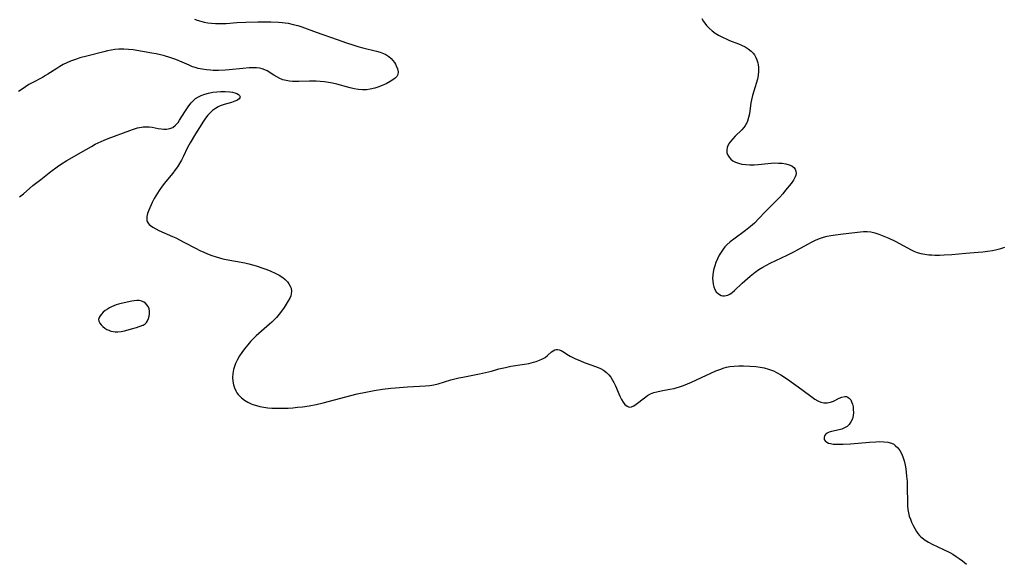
# Model space of a CAD drawing. Header units: metres. Extents: x 1073367 to 1082519, y 1569854 to 1574957.
# Tile 470 of 656: x 1078378 to 1078783, y 1572114 to 1572337. Entities that reach past the tile are written whole.
import ezdxf

# ---------------------------------------------------------------- set-up
doc = ezdxf.new("R2010")
doc.units = ezdxf.units.M
doc.layers.add('CGG_CurvaNivelLidar_v1', color=253, linetype='Continuous', lineweight=30)

msp = doc.modelspace()

# ---------------------------------------------------------------- linework, layer by layer
at = {"layer": 'CGG_CurvaNivelLidar_v1'}
for p, q in [((1078449.7982, 1572337.1392, 72), (1078450.8999, 1572336.7005, 72)), ((1078450.8999, 1572336.7005, 72), (1078452.3199, 1572336.2528, 72)), ((1078452.3199, 1572336.2528, 72), (1078453.7718, 1572335.9056, 72)), ((1078453.7718, 1572335.9056, 72), (1078455.2472, 1572335.6424, 72)), ((1078455.2472, 1572335.6424, 72), (1078456.7394, 1572335.4514, 72)), ((1078456.7394, 1572335.4514, 72), (1078458.431, 1572335.3183, 72)), ((1078458.431, 1572335.3183, 72), (1078459.5741, 1572335.2845, 72)), ((1078459.5741, 1572335.2845, 72), (1078461.1528, 1572335.3065, 72)), ((1078461.1528, 1572335.3065, 72), (1078462.7379, 1572335.384, 72)), ((1078462.7379, 1572335.384, 72), (1078467.1944, 1572335.6847, 72)), ((1078467.1944, 1572335.6847, 72), (1078470.9174, 1572335.8715, 72)), ((1078470.9174, 1572335.8715, 72), (1078475.8205, 1572336.0377, 72)), ((1078475.8205, 1572336.0377, 72), (1078478.484, 1572336.0654, 72)), ((1078478.484, 1572336.0654, 72), (1078481.1519, 1572336.0375, 72)), ((1078481.1519, 1572336.0375, 72), (1078484.2926, 1572335.8928, 72)), ((1078484.2926, 1572335.8928, 72), (1078485.8509, 1572335.7604, 72)), ((1078485.8509, 1572335.7604, 72), (1078487.1106, 1572335.6146, 72)), ((1078487.1106, 1572335.6146, 72), (1078488.3612, 1572335.425, 72)), ((1078488.3612, 1572335.425, 72), (1078490.4333, 1572334.9915, 72)), ((1078490.4333, 1572334.9915, 72), (1078492.2365, 1572334.5006, 72)), ((1078658.6306, 1572337.4234, 72.5), (1078659.4056, 1572336.1361, 72.5)), ((1078659.4056, 1572336.1361, 72.5), (1078660.2891, 1572334.9071, 72.5)), ((1078660.2891, 1572334.9071, 72.5), (1078660.6451, 1572334.4785, 72.5)), ((1078492.2365, 1572334.5006, 72), (1078494.0174, 1572333.9305, 72)), ((1078494.0174, 1572333.9305, 72), (1078499.9027, 1572331.7601, 72)), ((1078499.9027, 1572331.7601, 72), (1078508.5208, 1572328.7982, 72)), ((1078660.6451, 1572334.4785, 72.5), (1078661.7215, 1572333.3628, 72.5)), ((1078661.7215, 1572333.3628, 72.5), (1078662.9074, 1572332.3463, 72.5)), ((1078662.9074, 1572332.3463, 72.5), (1078664.1826, 1572331.4179, 72.5)), ((1078664.1826, 1572331.4179, 72.5), (1078665.5315, 1572330.5715, 72.5)), ((1078508.5208, 1572328.7982, 72), (1078512.3723, 1572327.3852, 72)), ((1078512.3723, 1572327.3852, 72), (1078515.4197, 1572326.362, 72)), ((1078665.5315, 1572330.5715, 72.5), (1078667.2034, 1572329.6714, 72.5)), ((1078667.2034, 1572329.6714, 72.5), (1078668.9365, 1572328.8669, 72.5)), ((1078668.9365, 1572328.8669, 72.5), (1078670.1392, 1572328.3664, 72.5)), ((1078670.1392, 1572328.3664, 72.5), (1078673.8314, 1572326.9192, 72.5)), ((1078673.8314, 1572326.9192, 72.5), (1078675.0749, 1572326.3924, 72.5)), ((1078412.3449, 1572323.6783, 72), (1078405.4357, 1572321.959, 72)), ((1078413.8765, 1572324.0222, 72), (1078412.3449, 1572323.6783, 72)), ((1078415.4095, 1572324.3253, 72), (1078413.8765, 1572324.0222, 72)), ((1078416.9454, 1572324.5691, 72), (1078415.4095, 1572324.3253, 72)), ((1078418.551, 1572324.7361, 72), (1078416.9454, 1572324.5691, 72)), ((1078419.5612, 1572324.7845, 72), (1078418.551, 1572324.7361, 72)), ((1078420.5729, 1572324.7884, 72), (1078419.5612, 1572324.7845, 72)), ((1078422.4955, 1572324.684, 72), (1078420.5729, 1572324.7884, 72)), ((1078424.4198, 1572324.4708, 72), (1078422.4955, 1572324.684, 72)), ((1078428.2755, 1572323.8707, 72), (1078424.4198, 1572324.4708, 72)), ((1078432.1811, 1572323.1885, 72), (1078428.2755, 1572323.8707, 72)), ((1078433.9431, 1572322.8452, 72), (1078432.1811, 1572323.1885, 72)), ((1078435.6924, 1572322.4604, 72), (1078433.9431, 1572322.8452, 72)), ((1078515.4197, 1572326.362, 72), (1078516.9545, 1572325.8919, 72)), ((1078516.9545, 1572325.8919, 72), (1078519.025, 1572325.3081, 72)), ((1078519.025, 1572325.3081, 72), (1078524.6805, 1572323.946, 72)), ((1078524.6805, 1572323.946, 72), (1078526.1914, 1572323.5095, 72)), ((1078526.1914, 1572323.5095, 72), (1078527.6209, 1572322.9841, 72)), ((1078527.6209, 1572322.9841, 72), (1078528.5817, 1572322.5287, 72)), ((1078675.0749, 1572326.3924, 72.5), (1078676.4758, 1572325.718, 72.5)), ((1078676.4758, 1572325.718, 72.5), (1078677.7769, 1572324.9533, 72.5)), ((1078677.7769, 1572324.9533, 72.5), (1078679.0766, 1572323.9431, 72.5)), ((1078679.0766, 1572323.9431, 72.5), (1078679.8006, 1572323.196, 72.5)), ((1078679.8006, 1572323.196, 72.5), (1078680.4196, 1572322.3756, 72.5)), ((1078397.1838, 1572319.159, 72), (1078395.6988, 1572318.4324, 72)), ((1078398.7074, 1572319.8186, 72), (1078397.1838, 1572319.159, 72)), ((1078399.9124, 1572320.285, 72), (1078398.7074, 1572319.8186, 72)), ((1078401.1352, 1572320.7134, 72), (1078399.9124, 1572320.285, 72)), ((1078402.5551, 1572321.1605, 72), (1078401.1352, 1572320.7134, 72)), ((1078405.4357, 1572321.959, 72), (1078402.5551, 1572321.1605, 72)), ((1078437.4227, 1572322.0151, 72), (1078435.6924, 1572322.4604, 72)), ((1078439.5303, 1572321.3619, 72), (1078437.4227, 1572322.0151, 72)), ((1078442.0495, 1572320.4612, 72), (1078439.5303, 1572321.3619, 72)), ((1078444.6377, 1572319.4173, 72), (1078442.0495, 1572320.4612, 72)), ((1078447.5222, 1572318.1405, 72), (1078444.6377, 1572319.4173, 72)), ((1078528.5817, 1572322.5287, 72), (1078529.828, 1572321.7393, 72)), ((1078529.828, 1572321.7393, 72), (1078530.6775, 1572321.0002, 72)), ((1078530.6775, 1572321.0002, 72), (1078531.4172, 1572320.1777, 72)), ((1078531.4172, 1572320.1777, 72), (1078532.0532, 1572319.2986, 72)), ((1078532.0532, 1572319.2986, 72), (1078532.4661, 1572318.6133, 72)), ((1078532.4661, 1572318.6133, 72), (1078532.8242, 1572317.9217, 72)), ((1078680.4196, 1572322.3756, 72.5), (1078680.9747, 1572321.3832, 72.5)), ((1078680.9747, 1572321.3832, 72.5), (1078681.4007, 1572320.3213, 72.5)), ((1078681.4007, 1572320.3213, 72.5), (1078681.7096, 1572319.2071, 72.5)), ((1078681.7096, 1572319.2071, 72.5), (1078681.8741, 1572318.3184, 72.5)), ((1078389.4014, 1572314.4869, 72), (1078388.3919, 1572313.8828, 72)), ((1078393.0307, 1572316.8704, 72), (1078389.4014, 1572314.4869, 72)), ((1078394.2595, 1572317.6343, 72), (1078393.0307, 1572316.8704, 72)), ((1078395.6988, 1572318.4324, 72), (1078394.2595, 1572317.6343, 72)), ((1078448.9767, 1572317.5574, 72), (1078447.5222, 1572318.1405, 72)), ((1078450.0743, 1572317.1853, 72), (1078448.9767, 1572317.5574, 72)), ((1078451.1912, 1572316.8704, 72), (1078450.0743, 1572317.1853, 72)), ((1078452.8966, 1572316.5058, 72), (1078451.1912, 1572316.8704, 72)), ((1078454.6312, 1572316.2495, 72), (1078452.8966, 1572316.5058, 72)), ((1078456.386, 1572316.0809, 72), (1078454.6312, 1572316.2495, 72)), ((1078457.486, 1572316.0146, 72), (1078456.386, 1572316.0809, 72)), ((1078459.6059, 1572315.9821, 72), (1078457.486, 1572316.0146, 72)), ((1078462.3174, 1572316.1052, 72), (1078459.6059, 1572315.9821, 72)), ((1078464.0085, 1572316.244, 72), (1078462.3174, 1572316.1052, 72)), ((1078469.7115, 1572316.845, 72), (1078464.0085, 1572316.244, 72)), ((1078472.2739, 1572317.0591, 72), (1078469.7115, 1572316.845, 72)), ((1078474.0628, 1572317.1141, 72), (1078472.2739, 1572317.0591, 72)), ((1078475.3052, 1572317.0907, 72), (1078474.0628, 1572317.1141, 72)), ((1078476.4978, 1572316.978, 72), (1078475.3052, 1572317.0907, 72)), ((1078477.6353, 1572316.7301, 72), (1078476.4978, 1572316.978, 72)), ((1078478.6924, 1572316.3245, 72), (1078477.6353, 1572316.7301, 72)), ((1078479.7111, 1572315.7901, 72), (1078478.6924, 1572316.3245, 72)), ((1078482.4733, 1572314.0202, 72), (1078479.7111, 1572315.7901, 72)), ((1078532.8242, 1572317.9217, 72), (1078533.3264, 1572316.6828, 72)), ((1078533.3264, 1572316.6828, 72), (1078533.5734, 1572315.494, 72)), ((1078533.5734, 1572315.494, 72), (1078533.4631, 1572314.3896, 72)), ((1078681.8741, 1572318.3184, 72.5), (1078681.9818, 1572317.4137, 72.5)), ((1078682.0426, 1572315.6864, 72.5), (1078681.89, 1572313.9531, 72.5)), ((1078681.9818, 1572317.4137, 72.5), (1078682.0426, 1572315.6864, 72.5)), ((1078382.9367, 1572310.962, 72), (1078381.5692, 1572310.1979, 72)), ((1078387.0825, 1572313.149, 72), (1078382.9367, 1572310.962, 72)), ((1078388.3919, 1572313.8828, 72), (1078387.0825, 1572313.149, 72)), ((1078483.6289, 1572313.3288, 72), (1078482.4733, 1572314.0202, 72)), ((1078484.8363, 1572312.7097, 72), (1078483.6289, 1572313.3288, 72)), ((1078486.102, 1572312.2004, 72), (1078484.8363, 1572312.7097, 72)), ((1078487.44, 1572311.8297, 72), (1078486.102, 1572312.2004, 72)), ((1078488.8304, 1572311.5941, 72), (1078487.44, 1572311.8297, 72)), ((1078490.0415, 1572311.4872, 72), (1078488.8304, 1572311.5941, 72)), ((1078491.2762, 1572311.4447, 72), (1078490.0415, 1572311.4872, 72)), ((1078492.7239, 1572311.4493, 72), (1078491.2762, 1572311.4447, 72)), ((1078497.1706, 1572311.5715, 72), (1078492.7239, 1572311.4493, 72)), ((1078498.5549, 1572311.575, 72), (1078497.1706, 1572311.5715, 72)), ((1078499.8374, 1572311.5389, 72), (1078498.5549, 1572311.575, 72)), ((1078501.544, 1572311.4361, 72), (1078499.8374, 1572311.5389, 72)), ((1078503.2508, 1572311.2718, 72), (1078501.544, 1572311.4361, 72)), ((1078504.9526, 1572311.0429, 72), (1078503.2508, 1572311.2718, 72)), ((1078506.6436, 1572310.743, 72), (1078504.9526, 1572311.0429, 72)), ((1078508.4191, 1572310.3404, 72), (1078506.6436, 1572310.743, 72)), ((1078528.7542, 1572310.5717, 72), (1078527.2604, 1572309.9051, 72)), ((1078530.4018, 1572311.4283, 72), (1078528.7542, 1572310.5717, 72)), ((1078531.4512, 1572312.0889, 72), (1078530.4018, 1572311.4283, 72)), ((1078532.345, 1572312.7954, 72), (1078531.4512, 1572312.0889, 72)), ((1078533.0354, 1572313.5579, 72), (1078532.345, 1572312.7954, 72)), ((1078533.4631, 1572314.3896, 72), (1078533.0354, 1572313.5579, 72)), ((1078681.5681, 1572312.4696, 72.5), (1078680.063, 1572307.4485, 72.5)), ((1078681.89, 1572313.9531, 72.5), (1078681.5681, 1572312.4696, 72.5)), ((1078378.7102, 1572308.3715, 72), (1078377.2378, 1572307.2868, 72)), ((1078380.1211, 1572309.3153, 72), (1078378.7102, 1572308.3715, 72)), ((1078381.5692, 1572310.1979, 72), (1078380.1211, 1572309.3153, 72)), ((1078454.0241, 1572306.2675, 72), (1078455.5748, 1572306.6891, 72)), ((1078455.5748, 1572306.6891, 72), (1078457.2548, 1572307.0088, 72)), ((1078457.2548, 1572307.0088, 72), (1078458.9539, 1572307.2103, 72)), ((1078458.9539, 1572307.2103, 72), (1078460.6538, 1572307.3016, 72)), ((1078460.6538, 1572307.3016, 72), (1078462.3104, 1572307.3028, 72)), ((1078462.3104, 1572307.3028, 72), (1078464.2781, 1572307.1888, 72)), ((1078464.2781, 1572307.1888, 72), (1078465.3459, 1572307.0399, 72)), ((1078465.3459, 1572307.0399, 72), (1078466.3114, 1572306.8218, 72)), ((1078466.3114, 1572306.8218, 72), (1078467.1445, 1572306.5295, 72)), ((1078467.1445, 1572306.5295, 72), (1078467.8349, 1572306.142, 72)), ((1078513.8487, 1572308.8111, 72), (1078508.4191, 1572310.3404, 72)), ((1078515.5492, 1572308.4056, 72), (1078513.8487, 1572308.8111, 72)), ((1078517.2498, 1572308.116, 72), (1078515.5492, 1572308.4056, 72)), ((1078518.9489, 1572307.9933, 72), (1078517.2498, 1572308.116, 72)), ((1078520.5311, 1572308.0671, 72), (1078518.9489, 1572307.9933, 72)), ((1078522.1031, 1572308.2993, 72), (1078520.5311, 1572308.0671, 72)), ((1078524.0755, 1572308.7749, 72), (1078522.1031, 1572308.2993, 72)), ((1078525.6941, 1572309.2983, 72), (1078524.0755, 1572308.7749, 72)), ((1078527.2604, 1572309.9051, 72), (1078525.6941, 1572309.2983, 72)), ((1078680.063, 1572307.4485, 72.5), (1078679.5705, 1572305.6429, 72.5)), ((1078447.3961, 1572301.4108, 72), (1078448.4087, 1572302.6817, 72)), ((1078448.4087, 1572302.6817, 72), (1078448.8426, 1572303.1613, 72)), ((1078448.8426, 1572303.1613, 72), (1078449.5028, 1572303.8124, 72)), ((1078449.5028, 1572303.8124, 72), (1078450.2102, 1572304.4014, 72)), ((1078450.2102, 1572304.4014, 72), (1078451.328, 1572305.1264, 72)), ((1078451.328, 1572305.1264, 72), (1078452.5422, 1572305.7203, 72)), ((1078452.5422, 1572305.7203, 72), (1078454.0241, 1572306.2675, 72)), ((1078465.0342, 1572302.8777, 72), (1078461.9546, 1572301.9852, 72)), ((1078466.3832, 1572303.3114, 72), (1078465.0342, 1572302.8777, 72)), ((1078467.2172, 1572303.6681, 72), (1078466.3832, 1572303.3114, 72)), ((1078467.658, 1572303.9149, 72), (1078467.2172, 1572303.6681, 72)), ((1078468.1604, 1572304.3111, 72), (1078467.658, 1572303.9149, 72)), ((1078467.8349, 1572306.142, 72), (1078468.3025, 1572305.6844, 72)), ((1078468.4532, 1572304.7456, 72), (1078468.1604, 1572304.3111, 72)), ((1078468.3025, 1572305.6844, 72), (1078468.5004, 1572305.2171, 72)), ((1078468.5004, 1572305.2171, 72), (1078468.4532, 1572304.7456, 72)), ((1078678.939, 1572302.639, 72.5), (1078678.3003, 1572298.1949, 72.5)), ((1078679.1771, 1572303.9282, 72.5), (1078678.939, 1572302.639, 72.5)), ((1078679.5705, 1572305.6429, 72.5), (1078679.1771, 1572303.9282, 72.5)), ((1078443.6243, 1572295.5758, 72), (1078445.7033, 1572298.909, 72)), ((1078445.7033, 1572298.909, 72), (1078446.5276, 1572300.1762, 72)), ((1078446.5276, 1572300.1762, 72), (1078447.3961, 1572301.4108, 72)), ((1078456.1497, 1572298.6021, 72), (1078455.188, 1572297.5999, 72)), ((1078457.2056, 1572299.5039, 72), (1078456.1497, 1572298.6021, 72)), ((1078458.3375, 1572300.3026, 72), (1078457.2056, 1572299.5039, 72)), ((1078459.5301, 1572300.9905, 72), (1078458.3375, 1572300.3026, 72)), ((1078460.3679, 1572301.3889, 72), (1078459.5301, 1572300.9905, 72)), ((1078461.9546, 1572301.9852, 72), (1078460.3679, 1572301.3889, 72)), ((1078441.9367, 1572293.4733, 72), (1078442.9563, 1572294.633, 72)), ((1078442.9563, 1572294.633, 72), (1078443.6243, 1572295.5758, 72)), ((1078453.4191, 1572295.1273, 72), (1078450.2207, 1572289.871, 72)), ((1078454.2614, 1572296.4037, 72), (1078453.4191, 1572295.1273, 72)), ((1078455.188, 1572297.5999, 72), (1078454.2614, 1572296.4037, 72)), ((1078677.2037, 1572294.4353, 72.5), (1078676.8866, 1572293.8426, 72.5)), ((1078677.5192, 1572295.1635, 72.5), (1078677.2037, 1572294.4353, 72.5)), ((1078677.9791, 1572296.6407, 72.5), (1078677.5192, 1572295.1635, 72.5)), ((1078678.3003, 1572298.1949, 72.5), (1078677.9791, 1572296.6407, 72.5)), ((1078414.1386, 1572287.9538, 72), (1078423.1001, 1572291.3271, 72)), ((1078423.1001, 1572291.3271, 72), (1078424.6733, 1572291.8925, 72)), ((1078424.6733, 1572291.8925, 72), (1078426.2397, 1572292.3694, 72)), ((1078426.2397, 1572292.3694, 72), (1078427.8676, 1572292.7157, 72)), ((1078427.8676, 1572292.7157, 72), (1078428.6552, 1572292.8153, 72)), ((1078428.6552, 1572292.8153, 72), (1078429.9329, 1572292.8665, 72)), ((1078429.9329, 1572292.8665, 72), (1078431.0979, 1572292.7938, 72)), ((1078431.0979, 1572292.7938, 72), (1078432.2503, 1572292.6373, 72)), ((1078432.2503, 1572292.6373, 72), (1078434.7838, 1572292.1679, 72)), ((1078434.7838, 1572292.1679, 72), (1078436.0218, 1572291.9697, 72)), ((1078436.0218, 1572291.9697, 72), (1078437.1079, 1572291.8682, 72)), ((1078437.1079, 1572291.8682, 72), (1078438.1652, 1572291.8702, 72)), ((1078438.1652, 1572291.8702, 72), (1078439.5324, 1572292.0876, 72)), ((1078439.5324, 1572292.0876, 72), (1078440.7802, 1572292.5928, 72)), ((1078440.7802, 1572292.5928, 72), (1078441.9367, 1572293.4733, 72)), ((1078675.1564, 1572291.6195, 72.5), (1078672.4185, 1572288.9524, 72.5)), ((1078675.8722, 1572292.4208, 72.5), (1078675.1564, 1572291.6195, 72.5)), ((1078676.5168, 1572293.2645, 72.5), (1078675.8722, 1572292.4208, 72.5)), ((1078676.8866, 1572293.8426, 72.5), (1078676.5168, 1572293.2645, 72.5)), ((1078408.8792, 1572285.616, 72), (1078410.0885, 1572286.2132, 72)), ((1078410.0885, 1572286.2132, 72), (1078412.558, 1572287.3103, 72)), ((1078412.558, 1572287.3103, 72), (1078414.1386, 1572287.9538, 72)), ((1078447.9283, 1572286.2266, 72), (1078447.3612, 1572285.269, 72)), ((1078450.2207, 1572289.871, 72), (1078447.9283, 1572286.2266, 72)), ((1078670.4854, 1572286.767, 72.5), (1078669.7299, 1572285.6332, 72.5)), ((1078671.3977, 1572287.8755, 72.5), (1078670.4854, 1572286.767, 72.5)), ((1078672.4185, 1572288.9524, 72.5), (1078671.3977, 1572287.8755, 72.5)), ((1078397.2093, 1572278.9247, 72), (1078405.1015, 1572283.5218, 72)), ((1078405.1015, 1572283.5218, 72), (1078407.2571, 1572284.7421, 72)), ((1078407.2571, 1572284.7421, 72), (1078408.8792, 1572285.616, 72)), ((1078446.8299, 1572284.2255, 72), (1078445.0356, 1572280.4143, 72)), ((1078447.3612, 1572285.269, 72), (1078446.8299, 1572284.2255, 72)), ((1078669.1379, 1572284.3249, 72.5), (1078668.9281, 1572283.1924, 72.5)), ((1078668.9281, 1572283.1924, 72.5), (1078669.0548, 1572282.0324, 72.5)), ((1078669.0548, 1572282.0324, 72.5), (1078669.3919, 1572281.1489, 72.5)), ((1078669.7299, 1572285.6332, 72.5), (1078669.1379, 1572284.3249, 72.5)), ((1078394.585, 1572277.2684, 72), (1078397.2093, 1572278.9247, 72)), ((1078444.3468, 1572279.0577, 72), (1078443.5969, 1572277.7121, 72)), ((1078445.0356, 1572280.4143, 72), (1078444.3468, 1572279.0577, 72)), ((1078669.3919, 1572281.1489, 72.5), (1078669.9127, 1572280.3239, 72.5)), ((1078669.9127, 1572280.3239, 72.5), (1078670.6293, 1572279.5464, 72.5)), ((1078670.6293, 1572279.5464, 72.5), (1078671.4989, 1572278.8688, 72.5)), ((1078671.4989, 1572278.8688, 72.5), (1078672.5017, 1572278.3094, 72.5)), ((1078672.5017, 1572278.3094, 72.5), (1078673.7818, 1572277.8325, 72.5)), ((1078386.4141, 1572271.1814, 72), (1078390.6386, 1572274.4393, 72)), ((1078390.6386, 1572274.4393, 72), (1078393.2516, 1572276.3532, 72)), ((1078393.2516, 1572276.3532, 72), (1078394.585, 1572277.2684, 72)), ((1078441.8242, 1572275.0458, 72), (1078440.8431, 1572273.7515, 72)), ((1078442.7474, 1572276.365, 72), (1078441.8242, 1572275.0458, 72)), ((1078443.5969, 1572277.7121, 72), (1078442.7474, 1572276.365, 72)), ((1078673.7818, 1572277.8325, 72.5), (1078675.1767, 1572277.4938, 72.5)), ((1078675.1767, 1572277.4938, 72.5), (1078676.7979, 1572277.2467, 72.5)), ((1078676.7979, 1572277.2467, 72.5), (1078678.4886, 1572277.1356, 72.5)), ((1078678.4886, 1572277.1356, 72.5), (1078680.1972, 1572277.1681, 72.5)), ((1078680.1972, 1572277.1681, 72.5), (1078681.9341, 1572277.3029, 72.5)), ((1078681.9341, 1572277.3029, 72.5), (1078685.8276, 1572277.7237, 72.5)), ((1078685.8276, 1572277.7237, 72.5), (1078687.2562, 1572277.8441, 72.5)), ((1078687.2562, 1572277.8441, 72.5), (1078688.666, 1572277.9124, 72.5)), ((1078688.666, 1572277.9124, 72.5), (1078690.2319, 1572277.9032, 72.5)), ((1078690.2319, 1572277.9032, 72.5), (1078691.7367, 1572277.7927, 72.5)), ((1078691.7367, 1572277.7927, 72.5), (1078693.3579, 1572277.5267, 72.5)), ((1078693.3579, 1572277.5267, 72.5), (1078694.6139, 1572277.169, 72.5)), ((1078694.6139, 1572277.169, 72.5), (1078695.7062, 1572276.6807, 72.5)), ((1078695.7062, 1572276.6807, 72.5), (1078696.5832, 1572276.043, 72.5)), ((1078696.5832, 1572276.043, 72.5), (1078697.1454, 1572275.3237, 72.5)), ((1078697.1454, 1572275.3237, 72.5), (1078697.4604, 1572274.495, 72.5)), ((1078697.4604, 1572274.495, 72.5), (1078697.5056, 1572273.5586, 72.5)), ((1078383.2253, 1572268.592, 72), (1078386.4141, 1572271.1814, 72)), ((1078440.8431, 1572273.7515, 72), (1078437.2802, 1572269.4269, 72)), ((1078696.3954, 1572270.8374, 72.5), (1078695.4363, 1572269.4797, 72.5)), ((1078697.117, 1572272.1609, 72.5), (1078696.3954, 1572270.8374, 72.5)), ((1078697.3895, 1572272.9337, 72.5), (1078697.117, 1572272.1609, 72.5)), ((1078697.5056, 1572273.5586, 72.5), (1078697.3895, 1572272.9337, 72.5)), ((1078379.3092, 1572265.2395, 72), (1078383.2253, 1572268.592, 72)), ((1078435.1594, 1572266.5882, 72), (1078434.4415, 1572265.49, 72)), ((1078436.1897, 1572268.0243, 72), (1078435.1594, 1572266.5882, 72)), ((1078437.2802, 1572269.4269, 72), (1078436.1897, 1572268.0243, 72)), ((1078693.2002, 1572266.6957, 72.5), (1078692.0135, 1572265.2874, 72.5)), ((1078695.4363, 1572269.4797, 72.5), (1078693.2002, 1572266.6957, 72.5)), ((1078377.68, 1572263.978, 72), (1078379.3092, 1572265.2395, 72)), ((1078433.147, 1572263.2537, 72), (1078432.3231, 1572261.6218, 72)), ((1078433.7705, 1572264.3763, 72), (1078433.147, 1572263.2537, 72)), ((1078434.4415, 1572265.49, 72), (1078433.7705, 1572264.3763, 72)), ((1078689.7507, 1572262.7748, 72.5), (1078684.6987, 1572257.6602, 72.5)), ((1078690.7728, 1572263.8782, 72.5), (1078689.7507, 1572262.7748, 72.5)), ((1078692.0135, 1572265.2874, 72.5), (1078690.7728, 1572263.8782, 72.5)), ((1078430.9237, 1572258.5622, 72), (1078430.3973, 1572257.1657, 72)), ((1078432.3231, 1572261.6218, 72), (1078430.9237, 1572258.5622, 72)), ((1078430.0837, 1572255.836, 72), (1078430.0575, 1572254.7881, 72)), ((1078430.0575, 1572254.7881, 72), (1078430.1482, 1572254.2692, 72)), ((1078430.3973, 1572257.1657, 72), (1078430.0837, 1572255.836, 72)), ((1078430.1482, 1572254.2692, 72), (1078430.3184, 1572253.7754, 72)), ((1078430.3184, 1572253.7754, 72), (1078430.6366, 1572253.2029, 72)), ((1078682.2849, 1572255.1404, 72.5), (1078680.3264, 1572253.1799, 72.5)), ((1078684.6987, 1572257.6602, 72.5), (1078682.2849, 1572255.1404, 72.5)), ((1078430.6366, 1572253.2029, 72), (1078431.0757, 1572252.6609, 72)), ((1078431.0757, 1572252.6609, 72), (1078431.6121, 1572252.1599, 72)), ((1078431.6121, 1572252.1599, 72), (1078432.6317, 1572251.4286, 72)), ((1078432.6317, 1572251.4286, 72), (1078433.8083, 1572250.7577, 72)), ((1078433.8083, 1572250.7577, 72), (1078435.0999, 1572250.1248, 72)), ((1078435.0999, 1572250.1248, 72), (1078440.7194, 1572247.6672, 72)), ((1078676.6391, 1572250.0804, 72.5), (1078671.8766, 1572246.5878, 72.5)), ((1078678.7964, 1572251.8051, 72.5), (1078676.6391, 1572250.0804, 72.5)), ((1078680.3264, 1572253.1799, 72.5), (1078678.7964, 1572251.8051, 72.5)), ((1078724.0082, 1572249.5774, 72.5), (1078725.252, 1572249.6684, 72.5)), ((1078725.252, 1572249.6684, 72.5), (1078726.7607, 1572249.6834, 72.5)), ((1078726.7607, 1572249.6834, 72.5), (1078728.2504, 1572249.5529, 72.5)), ((1078440.7194, 1572247.6672, 72), (1078442.0699, 1572247.0423, 72)), ((1078442.0699, 1572247.0423, 72), (1078445.4024, 1572245.3587, 72)), ((1078671.8766, 1572246.5878, 72.5), (1078670.4146, 1572245.4382, 72.5)), ((1078703.9164, 1572245.3712, 72.5), (1078705.5347, 1572246.148, 72.5)), ((1078705.5347, 1572246.148, 72.5), (1078707.1392, 1572246.8027, 72.5)), ((1078707.1392, 1572246.8027, 72.5), (1078708.78, 1572247.347, 72.5)), ((1078708.78, 1572247.347, 72.5), (1078710.2837, 1572247.7361, 72.5)), ((1078710.2837, 1572247.7361, 72.5), (1078711.8087, 1572248.0479, 72.5)), ((1078711.8087, 1572248.0479, 72.5), (1078713.7993, 1572248.3693, 72.5)), ((1078713.7993, 1572248.3693, 72.5), (1078716.8697, 1572248.7644, 72.5)), ((1078716.8697, 1572248.7644, 72.5), (1078724.0082, 1572249.5774, 72.5)), ((1078728.2504, 1572249.5529, 72.5), (1078729.9071, 1572249.198, 72.5)), ((1078729.9071, 1572249.198, 72.5), (1078731.5466, 1572248.6728, 72.5)), ((1078731.5466, 1572248.6728, 72.5), (1078734.3135, 1572247.567, 72.5)), ((1078734.3135, 1572247.567, 72.5), (1078735.6531, 1572246.9715, 72.5)), ((1078735.6531, 1572246.9715, 72.5), (1078738.3168, 1572245.6789, 72.5)), ((1078738.3168, 1572245.6789, 72.5), (1078744.8837, 1572242.1974, 72.5)), ((1078445.4024, 1572245.3587, 72), (1078450.4697, 1572242.6834, 72)), ((1078450.4697, 1572242.6834, 72), (1078451.9957, 1572241.9173, 72)), ((1078451.9957, 1572241.9173, 72), (1078453.5366, 1572241.1893, 72)), ((1078667.4583, 1572242.4323, 72.5), (1078666.5986, 1572241.2003, 72.5)), ((1078668.2281, 1572243.3618, 72.5), (1078667.4583, 1572242.4323, 72.5)), ((1078669.0435, 1572244.2114, 72.5), (1078668.2281, 1572243.3618, 72.5)), ((1078670.4146, 1572245.4382, 72.5), (1078669.0435, 1572244.2114, 72.5)), ((1078696.5232, 1572241.2942, 72.5), (1078698.1409, 1572242.1542, 72.5)), ((1078698.1409, 1572242.1542, 72.5), (1078702.3248, 1572244.5218, 72.5)), ((1078702.3248, 1572244.5218, 72.5), (1078703.9164, 1572245.3712, 72.5)), ((1078744.8837, 1572242.1974, 72.5), (1078746.0466, 1572241.6597, 72.5)), ((1078746.0466, 1572241.6597, 72.5), (1078747.4229, 1572241.1263, 72.5)), ((1078774.4604, 1572241.3751, 72.5), (1078776.3476, 1572241.5913, 72.5)), ((1078776.3476, 1572241.5913, 72.5), (1078778.3819, 1572241.9084, 72.5)), ((1078778.3819, 1572241.9084, 72.5), (1078780.1465, 1572242.2903, 72.5)), ((1078780.1465, 1572242.2903, 72.5), (1078781.8166, 1572242.7542, 72.5)), ((1078781.8166, 1572242.7542, 72.5), (1078783.4616, 1572243.3046, 72.5)), ((1078453.5366, 1572241.1893, 72), (1078455.0982, 1572240.5148, 72)), ((1078455.0982, 1572240.5148, 72), (1078456.8619, 1572239.8454, 72)), ((1078456.8619, 1572239.8454, 72), (1078458.6549, 1572239.2588, 72)), ((1078458.6549, 1572239.2588, 72), (1078460.0364, 1572238.8661, 72)), ((1078460.0364, 1572238.8661, 72), (1078461.4305, 1572238.5167, 72)), ((1078461.4305, 1572238.5167, 72), (1078462.8352, 1572238.2078, 72)), ((1078462.8352, 1572238.2078, 72), (1078470.4167, 1572236.8008, 72)), ((1078665.1159, 1572238.4347, 72.5), (1078664.4844, 1572236.9298, 72.5)), ((1078665.8394, 1572239.9023, 72.5), (1078665.1159, 1572238.4347, 72.5)), ((1078666.5986, 1572241.2003, 72.5), (1078665.8394, 1572239.9023, 72.5)), ((1078686.8796, 1572236.6871, 72.5), (1078693.7883, 1572239.9257, 72.5)), ((1078693.7883, 1572239.9257, 72.5), (1078696.5232, 1572241.2942, 72.5)), ((1078747.4229, 1572241.1263, 72.5), (1078748.8319, 1572240.7065, 72.5)), ((1078748.8319, 1572240.7065, 72.5), (1078750.5009, 1572240.3725, 72.5)), ((1078750.5009, 1572240.3725, 72.5), (1078752.2044, 1572240.1616, 72.5)), ((1078752.2044, 1572240.1616, 72.5), (1078753.4542, 1572240.0619, 72.5)), ((1078753.4542, 1572240.0619, 72.5), (1078754.7155, 1572240.0034, 72.5)), ((1078754.7155, 1572240.0034, 72.5), (1078756.6022, 1572239.992, 72.5)), ((1078756.6022, 1572239.992, 72.5), (1078758.503, 1572240.052, 72.5)), ((1078758.503, 1572240.052, 72.5), (1078761.662, 1572240.2609, 72.5)), ((1078761.662, 1572240.2609, 72.5), (1078767.3692, 1572240.7933, 72.5)), ((1078767.3692, 1572240.7933, 72.5), (1078772.5615, 1572241.2027, 72.5)), ((1078772.5615, 1572241.2027, 72.5), (1078774.4604, 1572241.3751, 72.5)), ((1078470.4167, 1572236.8008, 72), (1078472.1686, 1572236.4145, 72)), ((1078472.1686, 1572236.4145, 72), (1078473.6328, 1572236.0318, 72)), ((1078473.6328, 1572236.0318, 72), (1078475.0827, 1572235.6042, 72)), ((1078475.0827, 1572235.6042, 72), (1078477.9415, 1572234.6587, 72)), ((1078477.9415, 1572234.6587, 72), (1078479.5888, 1572234.0621, 72)), ((1078479.5888, 1572234.0621, 72), (1078481.2325, 1572233.3986, 72)), ((1078481.2325, 1572233.3986, 72), (1078482.9614, 1572232.6081, 72)), ((1078663.6114, 1572234.2748, 72.5), (1078663.3231, 1572232.9383, 72.5)), ((1078664.0068, 1572235.6067, 72.5), (1078663.6114, 1572234.2748, 72.5)), ((1078664.4844, 1572236.9298, 72.5), (1078664.0068, 1572235.6067, 72.5)), ((1078680.7177, 1572232.9465, 72.5), (1078682.2313, 1572234.0015, 72.5)), ((1078682.2313, 1572234.0015, 72.5), (1078683.7841, 1572234.9977, 72.5)), ((1078683.7841, 1572234.9977, 72.5), (1078685.3796, 1572235.9186, 72.5)), ((1078685.3796, 1572235.9186, 72.5), (1078686.8796, 1572236.6871, 72.5)), ((1078482.9614, 1572232.6081, 72), (1078484.5902, 1572231.7346, 72)), ((1078484.5902, 1572231.7346, 72), (1078486.0743, 1572230.7524, 72)), ((1078486.0743, 1572230.7524, 72), (1078487.108, 1572229.8872, 72)), ((1078487.108, 1572229.8872, 72), (1078488.0089, 1572228.9567, 72)), ((1078663.1702, 1572231.6849, 72.5), (1078663.1281, 1572230.4462, 72.5)), ((1078663.1281, 1572230.4462, 72.5), (1078663.1911, 1572229.2381, 72.5)), ((1078663.3231, 1572232.9383, 72.5), (1078663.1702, 1572231.6849, 72.5)), ((1078675.271, 1572228.4396, 72.5), (1078676.3468, 1572229.4314, 72.5)), ((1078676.3468, 1572229.4314, 72.5), (1078677.468, 1572230.4099, 72.5)), ((1078677.468, 1572230.4099, 72.5), (1078678.6302, 1572231.3655, 72.5)), ((1078678.6302, 1572231.3655, 72.5), (1078680.7177, 1572232.9465, 72.5)), ((1078488.0089, 1572228.9567, 72), (1078488.6635, 1572228.1195, 72)), ((1078488.6635, 1572228.1195, 72), (1078489.1845, 1572227.248, 72)), ((1078489.1845, 1572227.248, 72), (1078489.541, 1572226.3399, 72)), ((1078489.541, 1572226.3399, 72), (1078489.7149, 1572225.1907, 72)), ((1078663.1911, 1572229.2381, 72.5), (1078663.3531, 1572228.0941, 72.5)), ((1078663.3531, 1572228.0941, 72.5), (1078663.6403, 1572226.9077, 72.5)), ((1078663.6403, 1572226.9077, 72.5), (1078664.0511, 1572225.832, 72.5)), ((1078664.0511, 1572225.832, 72.5), (1078664.6056, 1572224.9051, 72.5)), ((1078671.2074, 1572224.5708, 72.5), (1078672.2195, 1572225.4279, 72.5)), ((1078672.2195, 1572225.4279, 72.5), (1078675.271, 1572228.4396, 72.5)), ((1078425.9301, 1572221.2567, 72), (1078424.9355, 1572221.1553, 72)), ((1078426.8923, 1572221.248, 72), (1078425.9301, 1572221.2567, 72)), ((1078427.5027, 1572221.16, 72), (1078426.8923, 1572221.248, 72)), ((1078489.0183, 1572222.3344, 72), (1078488.3911, 1572221.1187, 72)), ((1078489.3682, 1572223.1793, 72), (1078489.0183, 1572222.3344, 72)), ((1078489.609, 1572224.0198, 72), (1078489.3682, 1572223.1793, 72)), ((1078489.7149, 1572225.1907, 72), (1078489.609, 1572224.0198, 72)), ((1078664.6056, 1572224.9051, 72.5), (1078665.5431, 1572223.9942, 72.5)), ((1078665.5431, 1572223.9942, 72.5), (1078666.6761, 1572223.4287, 72.5)), ((1078666.6761, 1572223.4287, 72.5), (1078667.3443, 1572223.2832, 72.5)), ((1078667.3443, 1572223.2832, 72.5), (1078668.0362, 1572223.2575, 72.5)), ((1078668.0362, 1572223.2575, 72.5), (1078669.3472, 1572223.5318, 72.5)), ((1078669.3472, 1572223.5318, 72.5), (1078670.2902, 1572223.9679, 72.5)), ((1078670.2902, 1572223.9679, 72.5), (1078671.2074, 1572224.5708, 72.5)), ((1078413.9241, 1572217.7651, 72), (1078413.0128, 1572217.1311, 72)), ((1078414.7556, 1572218.2575, 72), (1078413.9241, 1572217.7651, 72)), ((1078415.6266, 1572218.706, 72), (1078414.7556, 1572218.2575, 72)), ((1078416.5277, 1572219.1112, 72), (1078415.6266, 1572218.706, 72)), ((1078417.4526, 1572219.4709, 72), (1078416.5277, 1572219.1112, 72)), ((1078418.3968, 1572219.7794, 72), (1078417.4526, 1572219.4709, 72)), ((1078419.5344, 1572220.0754, 72), (1078418.3968, 1572219.7794, 72)), ((1078423.9168, 1572220.9843, 72), (1078419.5344, 1572220.0754, 72)), ((1078424.9355, 1572221.1553, 72), (1078423.9168, 1572220.9843, 72)), ((1078428.087, 1572220.9983, 72), (1078427.5027, 1572221.16, 72)), ((1078428.8443, 1572220.6489, 72), (1078428.087, 1572220.9983, 72)), ((1078429.5384, 1572220.1761, 72), (1078428.8443, 1572220.6489, 72)), ((1078430.1635, 1572219.5859, 72), (1078429.5384, 1572220.1761, 72)), ((1078430.6839, 1572218.8177, 72), (1078430.1635, 1572219.5859, 72)), ((1078431.063, 1572217.9026, 72), (1078430.6839, 1572218.8177, 72)), ((1078431.2665, 1572216.8848, 72), (1078431.063, 1572217.9026, 72)), ((1078486.6287, 1572218.362, 72), (1078485.6286, 1572216.9692, 72)), ((1078487.5607, 1572219.7483, 72), (1078486.6287, 1572218.362, 72)), ((1078488.3911, 1572221.1187, 72), (1078487.5607, 1572219.7483, 72)), ((1078410.4365, 1572214.2459, 72), (1078410.2564, 1572213.4874, 72)), ((1078410.2564, 1572213.4874, 72), (1078410.3707, 1572212.7309, 72)), ((1078410.8569, 1572214.9975, 72), (1078410.4365, 1572214.2459, 72)), ((1078411.4543, 1572215.7349, 72), (1078410.8569, 1572214.9975, 72)), ((1078412.1832, 1572216.4497, 72), (1078411.4543, 1572215.7349, 72)), ((1078413.0128, 1572217.1311, 72), (1078412.1832, 1572216.4497, 72)), ((1078430.3756, 1572212.9674, 72), (1078430.8051, 1572213.8401, 72)), ((1078430.8051, 1572213.8401, 72), (1078431.114, 1572214.8177, 72)), ((1078431.114, 1572214.8177, 72), (1078431.2755, 1572215.8504, 72)), ((1078431.2755, 1572215.8504, 72), (1078431.2665, 1572216.8848, 72)), ((1078482.6129, 1572213.3701, 72), (1078481.6431, 1572212.4369, 72)), ((1078483.5292, 1572214.3358, 72), (1078482.6129, 1572213.3701, 72)), ((1078484.6164, 1572215.6345, 72), (1078483.5292, 1572214.3358, 72)), ((1078485.6286, 1572216.9692, 72), (1078484.6164, 1572215.6345, 72)), ((1078410.3707, 1572212.7309, 72), (1078410.7302, 1572211.9845, 72)), ((1078410.7302, 1572211.9845, 72), (1078411.275, 1572211.2603, 72)), ((1078411.275, 1572211.2603, 72), (1078411.9624, 1572210.5736, 72)), ((1078411.9624, 1572210.5736, 72), (1078412.7633, 1572209.9443, 72)), ((1078412.7633, 1572209.9443, 72), (1078413.6612, 1572209.3994, 72)), ((1078413.6612, 1572209.3994, 72), (1078414.4675, 1572209.0336, 72)), ((1078420.9076, 1572208.7947, 72), (1078422.3672, 1572209.17, 72)), ((1078422.3672, 1572209.17, 72), (1078423.8017, 1572209.595, 72)), ((1078423.8017, 1572209.595, 72), (1078425.8091, 1572210.252, 72)), ((1078425.8091, 1572210.252, 72), (1078428.5, 1572211.2167, 72)), ((1078428.5, 1572211.2167, 72), (1078428.6691, 1572211.2102, 72)), ((1078428.6691, 1572211.2102, 72), (1078428.9989, 1572211.4005, 72)), ((1078428.9989, 1572211.4005, 72), (1078429.4326, 1572211.7682, 72)), ((1078429.4326, 1572211.7682, 72), (1078429.9109, 1572212.2964, 72)), ((1078429.9109, 1572212.2964, 72), (1078430.3756, 1572212.9674, 72)), ((1078480.6343, 1572211.5266, 72), (1078476.2298, 1572207.7659, 72)), ((1078481.6431, 1572212.4369, 72), (1078480.6343, 1572211.5266, 72)), ((1078414.4675, 1572209.0336, 72), (1078415.3199, 1572208.7438, 72)), ((1078415.3199, 1572208.7438, 72), (1078416.2059, 1572208.5285, 72)), ((1078416.2059, 1572208.5285, 72), (1078417.1208, 1572208.393, 72)), ((1078417.1208, 1572208.393, 72), (1078418.1509, 1572208.373, 72)), ((1078418.1509, 1572208.373, 72), (1078419.4823, 1572208.5137, 72)), ((1078419.4823, 1572208.5137, 72), (1078420.9076, 1572208.7947, 72)), ((1078473.9125, 1572205.5874, 72), (1078472.7604, 1572204.3673, 72)), ((1078475.1159, 1572206.76, 72), (1078473.9125, 1572205.5874, 72)), ((1078476.2298, 1572207.7659, 72), (1078475.1159, 1572206.76, 72)), ((1078470.3149, 1572201.3793, 72), (1078469.2976, 1572199.9511, 72)), ((1078470.977, 1572202.2487, 72), (1078470.3149, 1572201.3793, 72)), ((1078471.664, 1572203.1025, 72), (1078470.977, 1572202.2487, 72)), ((1078472.7604, 1572204.3673, 72), (1078471.664, 1572203.1025, 72)), ((1078597.446, 1572200.6109, 72), (1078598.1527, 1572200.9709, 72)), ((1078598.1527, 1572200.9709, 72), (1078598.6439, 1572201.1104, 72)), ((1078598.6439, 1572201.1104, 72), (1078598.9007, 1572201.1473, 72)), ((1078598.9007, 1572201.1473, 72), (1078599.2279, 1572201.1588, 72)), ((1078599.2279, 1572201.1588, 72), (1078599.915, 1572201.0607, 72)), ((1078599.915, 1572201.0607, 72), (1078600.6968, 1572200.7709, 72)), ((1078467.4431, 1572196.9667, 72), (1078466.6611, 1572195.4066, 72)), ((1078468.3462, 1572198.4977, 72), (1078467.4431, 1572196.9667, 72)), ((1078469.2976, 1572199.9511, 72), (1078468.3462, 1572198.4977, 72)), ((1078591.8636, 1572196.6987, 72), (1078593.1136, 1572197.2381, 72)), ((1078593.1136, 1572197.2381, 72), (1078594.2206, 1572197.873, 72)), ((1078594.2206, 1572197.873, 72), (1078595.1506, 1572198.6078, 72)), ((1078595.1506, 1572198.6078, 72), (1078596.7743, 1572200.1131, 72)), ((1078596.7743, 1572200.1131, 72), (1078597.446, 1572200.6109, 72)), ((1078600.6968, 1572200.7709, 72), (1078601.4766, 1572200.3407, 72)), ((1078601.4766, 1572200.3407, 72), (1078603.7809, 1572198.799, 72)), ((1078603.7809, 1572198.799, 72), (1078604.5141, 1572198.388, 72)), ((1078604.5141, 1572198.388, 72), (1078606.403, 1572197.4654, 72)), ((1078606.403, 1572197.4654, 72), (1078608.7574, 1572196.4209, 72)), ((1078465.805, 1572192.9532, 72), (1078465.5232, 1572191.3027, 72)), ((1078466.1743, 1572194.1908, 72), (1078465.805, 1572192.9532, 72)), ((1078466.6611, 1572195.4066, 72), (1078466.1743, 1572194.1908, 72)), ((1078572.114, 1572192.2785, 72), (1078575.0857, 1572193.1164, 72)), ((1078575.0857, 1572193.1164, 72), (1078577.7998, 1572193.7886, 72)), ((1078577.7998, 1572193.7886, 72), (1078580.0727, 1572194.2272, 72)), ((1078580.0727, 1572194.2272, 72), (1078585.6179, 1572195.0355, 72)), ((1078585.6179, 1572195.0355, 72), (1078587.3952, 1572195.3653, 72)), ((1078587.3952, 1572195.3653, 72), (1078589.3881, 1572195.8734, 72)), ((1078589.3881, 1572195.8734, 72), (1078590.5072, 1572196.2208, 72)), ((1078590.5072, 1572196.2208, 72), (1078591.8636, 1572196.6987, 72)), ((1078608.7574, 1572196.4209, 72), (1078610.1689, 1572195.8451, 72)), ((1078610.1689, 1572195.8451, 72), (1078615.3188, 1572194.0541, 72)), ((1078615.3188, 1572194.0541, 72), (1078616.9573, 1572193.3488, 72)), ((1078616.9573, 1572193.3488, 72), (1078618.2276, 1572192.6386, 72)), ((1078664.4974, 1572192.3139, 72), (1078666.0751, 1572192.9553, 72)), ((1078666.0751, 1572192.9553, 72), (1078667.9, 1572193.5675, 72)), ((1078667.9, 1572193.5675, 72), (1078668.8063, 1572193.8089, 72)), ((1078668.8063, 1572193.8089, 72), (1078670.1664, 1572194.0859, 72)), ((1078670.1664, 1572194.0859, 72), (1078672.0597, 1572194.3211, 72)), ((1078672.0597, 1572194.3211, 72), (1078673.9747, 1572194.4239, 72)), ((1078673.9747, 1572194.4239, 72), (1078675.9018, 1572194.4263, 72)), ((1078675.9018, 1572194.4263, 72), (1078678.512, 1572194.3063, 72)), ((1078678.512, 1572194.3063, 72), (1078680.8844, 1572194.0865, 72)), ((1078680.8844, 1572194.0865, 72), (1078682.6544, 1572193.8478, 72)), ((1078682.6544, 1572193.8478, 72), (1078684.3991, 1572193.5273, 72)), ((1078684.3991, 1572193.5273, 72), (1078686.1061, 1572193.1002, 72)), ((1078686.1061, 1572193.1002, 72), (1078687.7602, 1572192.5328, 72)), ((1078465.5232, 1572191.3027, 72), (1078465.4567, 1572189.6412, 72)), ((1078465.4567, 1572189.6412, 72), (1078465.5744, 1572188.1131, 72)), ((1078555.3602, 1572188.5977, 72), (1078557.0132, 1572189.0444, 72)), ((1078557.0132, 1572189.0444, 72), (1078558.6816, 1572189.4491, 72)), ((1078558.6816, 1572189.4491, 72), (1078560.2675, 1572189.7865, 72)), ((1078560.2675, 1572189.7865, 72), (1078567.0805, 1572191.0744, 72)), ((1078567.0805, 1572191.0744, 72), (1078569.5333, 1572191.6047, 72)), ((1078569.5333, 1572191.6047, 72), (1078572.114, 1572192.2785, 72)), ((1078618.2276, 1572192.6386, 72), (1078619.4815, 1572191.6905, 72)), ((1078619.4815, 1572191.6905, 72), (1078620.404, 1572190.7464, 72)), ((1078620.404, 1572190.7464, 72), (1078621.2246, 1572189.6876, 72)), ((1078621.2246, 1572189.6876, 72), (1078621.959, 1572188.5421, 72)), ((1078654.4793, 1572187.692, 72), (1078658.5517, 1572189.6115, 72)), ((1078658.5517, 1572189.6115, 72), (1078664.4974, 1572192.3139, 72)), ((1078687.7602, 1572192.5328, 72), (1078688.2728, 1572192.3162, 72)), ((1078688.2728, 1572192.3162, 72), (1078689.7422, 1572191.5814, 72)), ((1078689.7422, 1572191.5814, 72), (1078691.1686, 1572190.7348, 72)), ((1078691.1686, 1572190.7348, 72), (1078693.9589, 1572188.8533, 72)), ((1078693.9589, 1572188.8533, 72), (1078699.8639, 1572184.6722, 72)), ((1078465.5744, 1572188.1131, 72), (1078465.8534, 1572186.6183, 72)), ((1078465.8534, 1572186.6183, 72), (1078466.2393, 1572185.3289, 72)), ((1078466.2393, 1572185.3289, 72), (1078466.7695, 1572184.1056, 72)), ((1078523.6933, 1572184.2486, 72), (1078527.1152, 1572184.7798, 72)), ((1078527.1152, 1572184.7798, 72), (1078530.578, 1572185.2069, 72)), ((1078530.578, 1572185.2069, 72), (1078532.501, 1572185.3808, 72)), ((1078532.501, 1572185.3808, 72), (1078537.4149, 1572185.721, 72)), ((1078537.4149, 1572185.721, 72), (1078544.824, 1572186.123, 72)), ((1078544.824, 1572186.123, 72), (1078546.6227, 1572186.3119, 72)), ((1078546.6227, 1572186.3119, 72), (1078548.2793, 1572186.5978, 72)), ((1078548.2793, 1572186.5978, 72), (1078550.0438, 1572187.0256, 72)), ((1078550.0438, 1572187.0256, 72), (1078555.3602, 1572188.5977, 72)), ((1078621.959, 1572188.5421, 72), (1078622.4956, 1572187.5712, 72)), ((1078622.4956, 1572187.5712, 72), (1078623.1434, 1572186.2175, 72)), ((1078623.1434, 1572186.2175, 72), (1078624.9135, 1572181.9775, 72)), ((1078641.8967, 1572184.1248, 72), (1078645.4953, 1572184.7527, 72)), ((1078645.4953, 1572184.7527, 72), (1078647.3266, 1572185.1199, 72)), ((1078647.3266, 1572185.1199, 72), (1078648.1726, 1572185.3238, 72)), ((1078648.1726, 1572185.3238, 72), (1078649.5425, 1572185.7232, 72)), ((1078649.5425, 1572185.7232, 72), (1078651.1986, 1572186.3058, 72)), ((1078651.1986, 1572186.3058, 72), (1078652.844, 1572186.9693, 72)), ((1078652.844, 1572186.9693, 72), (1078654.4793, 1572187.692, 72)), ((1078466.7695, 1572184.1056, 72), (1078467.215, 1572183.3345, 72)), ((1078467.215, 1572183.3345, 72), (1078467.7321, 1572182.6074, 72)), ((1078467.7321, 1572182.6074, 72), (1078468.3568, 1572181.8861, 72)), ((1078468.3568, 1572181.8861, 72), (1078469.051, 1572181.2199, 72)), ((1078469.051, 1572181.2199, 72), (1078470.2886, 1572180.2673, 72)), ((1078502.7799, 1572179.2127, 72), (1078512.1237, 1572181.7154, 72)), ((1078512.1237, 1572181.7154, 72), (1078516.8074, 1572182.8847, 72)), ((1078516.8074, 1572182.8847, 72), (1078520.2814, 1572183.6294, 72)), ((1078520.2814, 1572183.6294, 72), (1078523.6933, 1572184.2486, 72)), ((1078624.9135, 1572181.9775, 72), (1078625.5732, 1572180.5959, 72)), ((1078631.6535, 1572178.599, 72), (1078635.0909, 1572181.2522, 72)), ((1078635.0909, 1572181.2522, 72), (1078636.3586, 1572182.1306, 72)), ((1078636.3586, 1572182.1306, 72), (1078637.6077, 1572182.8521, 72)), ((1078637.6077, 1572182.8521, 72), (1078638.9188, 1572183.4012, 72)), ((1078638.9188, 1572183.4012, 72), (1078640.185, 1572183.7622, 72)), ((1078640.185, 1572183.7622, 72), (1078641.8967, 1572184.1248, 72)), ((1078699.8639, 1572184.6722, 72), (1078704.0903, 1572181.4593, 72)), ((1078704.0903, 1572181.4593, 72), (1078705.176, 1572180.7009, 72)), ((1078705.176, 1572180.7009, 72), (1078706.4392, 1572179.9626, 72)), ((1078712.9711, 1572179.9035, 72), (1078715.3199, 1572181.0865, 72)), ((1078715.3199, 1572181.0865, 72), (1078716.4237, 1572181.5639, 72)), ((1078716.4237, 1572181.5639, 72), (1078717.5317, 1572181.8057, 72)), ((1078717.5317, 1572181.8057, 72), (1078718.2462, 1572181.7638, 72)), ((1078718.2462, 1572181.7638, 72), (1078718.8939, 1572181.5274, 72)), ((1078718.8939, 1572181.5274, 72), (1078719.5517, 1572181.0191, 72)), ((1078719.5517, 1572181.0191, 72), (1078720.023, 1572180.3976, 72)), ((1078470.2886, 1572180.2673, 72), (1078471.6528, 1572179.4484, 72)), ((1078471.6528, 1572179.4484, 72), (1078473.1183, 1572178.7609, 72)), ((1078473.1183, 1572178.7609, 72), (1078473.7676, 1572178.5089, 72)), ((1078473.7676, 1572178.5089, 72), (1078475.2171, 1572178.0345, 72)), ((1078475.2171, 1572178.0345, 72), (1078476.7137, 1572177.6506, 72)), ((1078476.7137, 1572177.6506, 72), (1078478.2467, 1572177.3545, 72)), ((1078478.2467, 1572177.3545, 72), (1078479.9222, 1572177.1332, 72)), ((1078479.9222, 1572177.1332, 72), (1078481.6199, 1572176.9976, 72)), ((1078481.6199, 1572176.9976, 72), (1078483.1139, 1572176.9377, 72)), ((1078483.1139, 1572176.9377, 72), (1078484.6148, 1572176.9206, 72)), ((1078484.6148, 1572176.9206, 72), (1078486.4363, 1572176.945, 72)), ((1078486.4363, 1572176.945, 72), (1078488.2594, 1572177.0175, 72)), ((1078488.2594, 1572177.0175, 72), (1078490.2487, 1572177.1537, 72)), ((1078490.2487, 1572177.1537, 72), (1078492.2334, 1572177.3422, 72)), ((1078492.2334, 1572177.3422, 72), (1078494.1969, 1572177.5755, 72)), ((1078494.1969, 1572177.5755, 72), (1078496.9581, 1572177.9837, 72)), ((1078496.9581, 1572177.9837, 72), (1078499.8206, 1572178.5258, 72)), ((1078499.8206, 1572178.5258, 72), (1078502.7799, 1572179.2127, 72)), ((1078625.5732, 1572180.5959, 72), (1078626.2807, 1572179.4083, 72)), ((1078626.2807, 1572179.4083, 72), (1078627.0506, 1572178.4338, 72)), ((1078627.0506, 1572178.4338, 72), (1078627.877, 1572177.7391, 72)), ((1078627.877, 1572177.7391, 72), (1078628.7574, 1572177.4097, 72)), ((1078628.7574, 1572177.4097, 72), (1078629.6746, 1572177.5053, 72)), ((1078629.6746, 1572177.5053, 72), (1078630.6404, 1572177.9357, 72)), ((1078630.6404, 1572177.9357, 72), (1078631.6535, 1572178.599, 72)), ((1078706.4392, 1572179.9626, 72), (1078707.7168, 1572179.4191, 72)), ((1078707.7168, 1572179.4191, 72), (1078709.0067, 1572179.1299, 72)), ((1078709.0067, 1572179.1299, 72), (1078710.3566, 1572179.1466, 72)), ((1078710.3566, 1572179.1466, 72), (1078711.6885, 1572179.4293, 72)), ((1078711.6885, 1572179.4293, 72), (1078712.9711, 1572179.9035, 72)), ((1078720.023, 1572180.3976, 72), (1078720.4009, 1572179.6437, 72)), ((1078720.4009, 1572179.6437, 72), (1078720.735, 1572178.6266, 72)), ((1078720.735, 1572178.6266, 72), (1078720.9601, 1572177.5104, 72)), ((1078720.9601, 1572177.5104, 72), (1078721.083, 1572176.3334, 72)), ((1078720.6933, 1572172.594, 72), (1078720.1263, 1572171.3012, 72)), ((1078721.008, 1572174.0029, 72), (1078720.6933, 1572172.594, 72)), ((1078721.1028, 1572175.1658, 72), (1078721.008, 1572174.0029, 72)), ((1078721.083, 1572176.3334, 72), (1078721.1028, 1572175.1658, 72)), ((1078717.4301, 1572168.8236, 72), (1078716.3924, 1572168.3988, 72)), ((1078718.4857, 1572169.4785, 72), (1078717.4301, 1572168.8236, 72)), ((1078719.3977, 1572170.3113, 72), (1078718.4857, 1572169.4785, 72)), ((1078720.1263, 1572171.3012, 72), (1078719.3977, 1572170.3113, 72)), ((1078709.2544, 1572165.6004, 72), (1078709.0523, 1572164.9591, 72)), ((1078709.0523, 1572164.9591, 72), (1078709.1418, 1572164.1089, 72)), ((1078709.6646, 1572166.1928, 72), (1078709.2544, 1572165.6004, 72)), ((1078710.2632, 1572166.6952, 72), (1078709.6646, 1572166.1928, 72)), ((1078711.1319, 1572167.1169, 72), (1078710.2632, 1572166.6952, 72)), ((1078712.1582, 1572167.4256, 72), (1078711.1319, 1572167.1169, 72)), ((1078715.3025, 1572168.0894, 72), (1078712.1582, 1572167.4256, 72)), ((1078716.3924, 1572168.3988, 72), (1078715.3025, 1572168.0894, 72)), ((1078709.1418, 1572164.1089, 72), (1078709.4883, 1572163.5205, 72)), ((1078709.4883, 1572163.5205, 72), (1078710.2001, 1572162.9296, 72)), ((1078710.2001, 1572162.9296, 72), (1078710.8802, 1572162.615, 72)), ((1078710.8802, 1572162.615, 72), (1078711.6781, 1572162.3863, 72)), ((1078711.6781, 1572162.3863, 72), (1078712.818, 1572162.2043, 72)), ((1078712.818, 1572162.2043, 72), (1078714.0757, 1572162.116, 72)), ((1078714.0757, 1572162.116, 72), (1078715.4234, 1572162.097, 72)), ((1078715.4234, 1572162.097, 72), (1078716.8388, 1572162.1262, 72)), ((1078716.8388, 1572162.1262, 72), (1078719.8631, 1572162.2834, 72)), ((1078719.8631, 1572162.2834, 72), (1078727.8018, 1572163.013, 72)), ((1078727.8018, 1572163.013, 72), (1078730.4218, 1572163.1882, 72)), ((1078730.4218, 1572163.1882, 72), (1078731.8273, 1572163.2308, 72)), ((1078731.8273, 1572163.2308, 72), (1078733.6202, 1572163.1818, 72)), ((1078733.6202, 1572163.1818, 72), (1078735.315, 1572162.9666, 72)), ((1078735.315, 1572162.9666, 72), (1078736.8729, 1572162.5232, 72)), ((1078736.8729, 1572162.5232, 72), (1078737.7599, 1572162.095, 72)), ((1078737.7599, 1572162.095, 72), (1078738.3879, 1572161.6747, 72)), ((1078738.3879, 1572161.6747, 72), (1078739.4045, 1572160.708, 72)), ((1078739.4045, 1572160.708, 72), (1078740.2313, 1572159.5982, 72)), ((1078740.2313, 1572159.5982, 72), (1078740.9345, 1572158.3451, 72)), ((1078740.9345, 1572158.3451, 72), (1078741.5184, 1572156.9773, 72)), ((1078741.5184, 1572156.9773, 72), (1078742.0392, 1572155.3198, 72)), ((1078742.0392, 1572155.3198, 72), (1078742.4376, 1572153.5758, 72)), ((1078742.4376, 1572153.5758, 72), (1078742.6944, 1572152.0752, 72)), ((1078742.6944, 1572152.0752, 72), (1078742.8965, 1572150.5443, 72)), ((1078742.8965, 1572150.5443, 72), (1078743.0534, 1572148.9925, 72)), ((1078743.0534, 1572148.9925, 72), (1078743.2082, 1572146.837, 72)), ((1078743.2082, 1572146.837, 72), (1078743.3258, 1572143.6551, 72)), ((1078743.3258, 1572143.6551, 72), (1078743.3559, 1572138.8699, 72)), ((1078743.3559, 1572138.8699, 72), (1078743.4311, 1572136.7368, 72)), ((1078743.4311, 1572136.7368, 72), (1078743.5679, 1572135.2852, 72)), ((1078743.5679, 1572135.2852, 72), (1078743.8094, 1572133.8697, 72)), ((1078743.8094, 1572133.8697, 72), (1078744.1538, 1572132.5745, 72)), ((1078744.1538, 1572132.5745, 72), (1078744.5913, 1572131.3113, 72)), ((1078744.5913, 1572131.3113, 72), (1078745.0941, 1572130.0726, 72)), ((1078745.0941, 1572130.0726, 72), (1078745.6953, 1572128.7477, 72)), ((1078745.6953, 1572128.7477, 72), (1078746.361, 1572127.4622, 72)), ((1078746.361, 1572127.4622, 72), (1078747.1111, 1572126.2361, 72)), ((1078747.1111, 1572126.2361, 72), (1078747.7257, 1572125.3906, 72)), ((1078747.7257, 1572125.3906, 72), (1078748.404, 1572124.5974, 72)), ((1078748.404, 1572124.5974, 72), (1078748.9388, 1572124.0598, 72)), ((1078748.9388, 1572124.0598, 72), (1078749.4281, 1572123.623, 72)), ((1078749.4281, 1572123.623, 72), (1078750.6344, 1572122.71, 72)), ((1078750.6344, 1572122.71, 72), (1078752.0777, 1572121.8118, 72)), ((1078752.0777, 1572121.8118, 72), (1078753.6042, 1572120.9916, 72)), ((1078753.6042, 1572120.9916, 72), (1078758.2791, 1572118.759, 72)), ((1078758.2791, 1572118.759, 72), (1078760.8103, 1572117.4979, 72)), ((1078760.8103, 1572117.4979, 72), (1078762.0478, 1572116.8139, 72)), ((1078762.0478, 1572116.8139, 72), (1078763.4017, 1572115.9861, 72)), ((1078763.4017, 1572115.9861, 72), (1078764.7186, 1572115.0996, 72)), ((1078764.7186, 1572115.0996, 72), (1078765.9996, 1572114.1608, 72)), ((1078765.9996, 1572114.1608, 72), (1078767.7714, 1572112.7306, 72))]:
    msp.add_line(p, q, dxfattribs=at)

doc.saveas('drawing.dxf')
